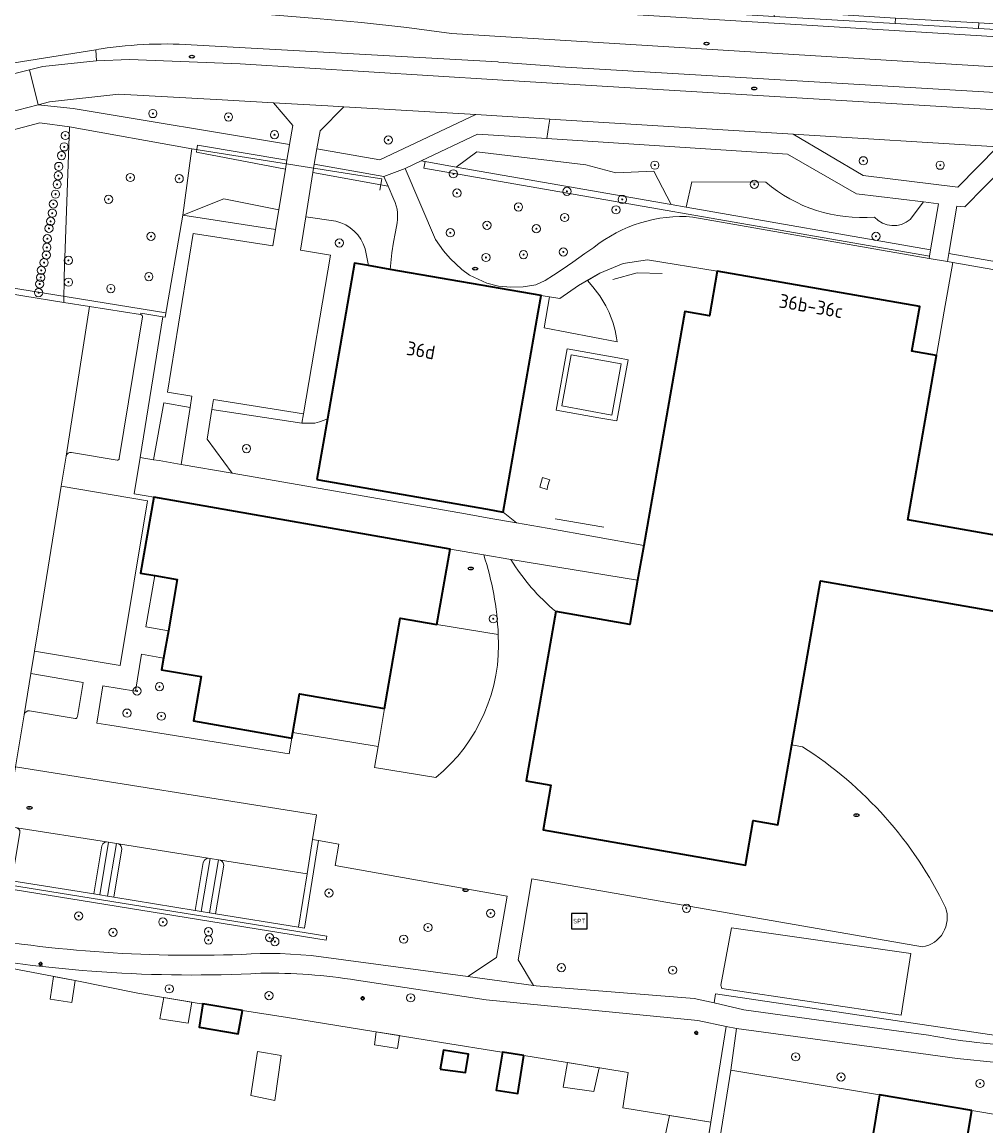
# Model space of a CAD drawing. Header units: metres. Extents: x 152610 to 160096, y 456114 to 462495.
# Tile 604 of 656: x 158529 to 158622, y 460830 to 460938. Entities that reach past the tile are written whole.
import ezdxf
from ezdxf.enums import TextEntityAlignment as Align

# ---------------------------------------------------------------- set-up
doc = ezdxf.new("R2010")
doc.units = ezdxf.units.M
doc.header["$LTSCALE"] = 0.5
doc.layers.get('0').update_dxf_attribs({"linetype": 'CONTINUOUS'})
for name, color, linetype, lineweight in [('B-PV-GR-BEPLANTING_CULTUUR_BODEMBEDEKKER-GV', 251, 'CONTINUOUS', 18), ('B-PV-GR-BEPLANTING_CULTUUR_BOSPLANTSOEN-GV', 251, 'CONTINUOUS', 18), ('B-PV-GR-BOOM-S', 251, 'CONTINUOUS', 25), ('B-PV-GR-HAAG-GV', 251, 'CONTINUOUS', 13), ('B-PV-IE-MEUBILAIR-S', 251, 'CONTINUOUS', 25), ('B-PV-IE-MEUBILAIR_WEGMEUBILAIR-S', 251, 'CONTINUOUS', 25), ('B-PV-IE-TERREINAFSCHEIDING_KUNSTMATIG_HEKWERK-G', 251, 'IE-TERREINAFSCHEIDING_KUNSTMATIG-SO', 18), ('B-PV-IE-TERREINAFSCHEIDING_KUNSTMATIG_MUUR-GV', 251, 'CONTINUOUS', 18), ('B-PV-OG-BEBOUWING-GV', 6, 'CONTINUOUS', 35), ('B-PV-OG-BEBOUWING-T18', 1, 'CONTINUOUS', 18), ('B-PV-OG-BEBOUWING_OVERBOUWING-GV', 251, 'CONTINUOUS', 18), ('B-PV-OG-BEBOUWING_SCHUUR-GV', 251, 'CONTINUOUS', 18), ('B-PV-OG-TERREIN_BEGROEID-GV', 251, 'CONTINUOUS', 18), ('B-PV-VH-GESLOTENVERHARDING_ASFALT-GV', 251, 'CONTINUOUS', 18), ('B-PV-VH-GESLOTENVERHARDING_KUNSTSTOF-GV', 251, 'CONTINUOUS', 18), ('B-PV-VH-ONVERHARD_ZAND-GV', 251, 'CONTINUOUS', 18), ('B-PV-VH-OPENVERHARDING_BETONSTRAATSTEEN-GV', 251, 'CONTINUOUS', 18), ('B-PV-VH-OPENVERHARDING_SIERBESTRATING-GV', 251, 'CONTINUOUS', 18), ('B-PV-VH-OPENVERHARDING_TEGEL-GV', 251, 'CONTINUOUS', 18)]:
    doc.layers.add(name, color=color, linetype=linetype, lineweight=lineweight)
doc.styles.add('NLCS-ISO', font='NLCS-ISO.ttf')
doc.styles.add('NLCS-ISO-M750-T18', font='NLCS-ISO.ttf', dxfattribs={"height": 1.35})
doc.linetypes.add('IE-TERREINAFSCHEIDING_KUNSTMATIG-SO', pattern='A,4,[82,NLCS.SHX,S=0.75,R=90,X=0,Y=0],4,-2', length=10)

# ---------------------------------------------------------------- blocks, each defined once
blk = doc.blocks.new('SIE-MEUBILAIR_PAAL_LICHTMAST-SO')
for points in [[(-0.62, 0), (-1, 0)], [(-0.71, 0.71), (-0.44, 0.44)], [(0, 1), (0, 0.62)], [(0.44, 0.44), (0.71, 0.71)], [(1, 0), (0.62, 0)], [(-0.71, -0.71), (-0.44, -0.44)], [(0, -0.62), (0, -1)], [(0.44, -0.44), (0.71, -0.71)]]:
    blk.add_lwpolyline(points)
blk.add_circle((0, 0), 0.5)
blk = doc.blocks.new('SIE-MEUBILAIR_PUT_RIOOLPUT-SO')
blk.add_ellipse((0, 0), major_axis=(1.25, 0), ratio=0.54)
at = {"style": 'NLCS-ISO'}
blk.add_text('ri', height=0.75, dxfattribs=at).set_placement((-0.04, 0.07), align=Align.MIDDLE_CENTER)
blk = doc.blocks.new('SIE-WEG_SPEELTOESTEL-SO')
at = {"flags": 128}
blk.add_lwpolyline([(-3.75, -3.75), (3.75, -3.75), (3.75, 3.75), (-3.75, 3.75)], close=True, dxfattribs=at)
at = {"style": 'NLCS-ISO'}
blk.add_text('SPT', height=2.25, dxfattribs=at).set_placement((0, 0), align=Align.MIDDLE_CENTER)
blk = doc.blocks.new('SGR-BOOM_GBKN-SO')
at = {"linetype": 'ByBlock', "lineweight": 18}
h = blk.add_hatch(color=0, dxfattribs=at)
h.dxf.hatch_style = 1
edge = h.paths.add_edge_path()
edge.add_arc((0, 0), 0.25, 0, 360)
at = {"color": 0, "linetype": 'ByBlock', "lineweight": 18}
for radius in [2, 0.25]:
    blk.add_circle((0, 0), radius, dxfattribs=at)
at = {"color": 0, "linetype": 'ByBlock', "lineweight": 18, "style": 'NLCS-ISO'}
blk.add_attdef('SOORT', (2.5, 0), '', height=1.5, dxfattribs=at)

msp = doc.modelspace()

# ---------------------------------------------------------------- linework, layer by layer
at = {"layer": 'B-PV-GR-BEPLANTING_CULTUUR_BODEMBEDEKKER-GV', "flags": 128}
for points in [[(158570.897, 460923.843), (158591.845, 460920.183), (158590.146, 460923.429), (158586.465, 460923.268), (158583.537, 460924.06), (158572.907, 460925.317)], [(158553.328, 460917.767), (158553.643, 460919.682), (158548.287, 460920.742), (158544.295, 460919.142)], [(158545.013, 460900.435), (158542.429, 460900.884), (158541.45, 460895.348), (158541.99, 460895.255), (158544.128, 460894.886)], [(158563.311, 460867.429), (158563.918, 460871.13), (158555.659, 460872.565), (158554.994, 460868.78)]]:
    msp.add_lwpolyline(points, close=True, dxfattribs=at)
for points in [[(158601.061, 460922.378), (158593.853, 460922.384), (158593.29, 460919.931), (158617.097, 460915.772), (158617.867, 460920.262), (158616.414, 460920.44), (158615.126, 460918.746)], [(158573.588, 460886.077), (158570.316, 460886.624), (158569.042, 460879.294)], [(158587.823, 460879.3), (158588.578, 460883.609), (158576.236, 460885.641)], [(158580.611, 460880.555), (158587.823, 460879.3)], [(158569.042, 460879.294), (158575.01, 460878.319)]]:
    msp.add_lwpolyline(points, dxfattribs=at)
at = {"layer": 'B-PV-GR-BEPLANTING_CULTUUR_BODEMBEDEKKER-GV'}
for points in [[(158611.632, 460918.975, -0.2022965), (158601.061, 460922.378)], [(158615.126, 460918.746, -0.4107406), (158611.632, 460918.975)], [(158575.01, 460878.319, 0.0686312), (158573.588, 460886.077)], [(158576.236, 460885.641, 0.0810804), (158580.611, 460880.555)]]:
    msp.add_lwpolyline(points, format="xyb", dxfattribs=at)
at = {"layer": 'B-PV-GR-BEPLANTING_CULTUUR_BOSPLANTSOEN-GV', "flags": 128}
for points in [[(158544.295, 460919.142), (158545.07, 460924.927), (158545.181, 460925.622), (158533.258, 460927.748), (158532.726, 460913.197), (158532.697, 460910.652), (158535.206, 460910.246), (158540.18, 460909.48), (158540.205, 460909.629), (158542.354, 460909.268), (158542.584, 460909.229)], [(158615.186, 460847.262), (158597.712, 460849.772), (158596.666, 460844.203), (158596.784, 460843.858), (158614.225, 460841.261)], [(158616.142, 460837.523), (158598.199, 460839.955), (158597.638, 460835.925), (158612.141, 460833.497), (158621.121, 460831.993), (158627.104, 460830.99), (158627.119, 460831.086), (158626.544, 460834.106), (158626.115, 460835.091), (158625.59, 460835.611), (158624.863, 460836.209), (158623.557, 460836.672), (158619.707, 460837.053)]]:
    msp.add_lwpolyline(points, close=True, dxfattribs=at)
at = {"layer": 'B-PV-GR-BEPLANTING_CULTUUR_BOSPLANTSOEN-GV'}
for points in [[(158551.899, 460845.35, -0.0601276), (158521.048, 460847.463)], [(158561.202, 460844.682, 0.0434268), (158551.899, 460845.35)]]:
    msp.add_lwpolyline(points, format="xyb", dxfattribs=at)
at = {"layer": 'B-PV-GR-BEPLANTING_CULTUUR_BOSPLANTSOEN-GV', "flags": 128}
for points in [[(158527.518, 460845.835), (158533.827, 460844.634), (158539.928, 460843.407), (158546.087, 460842.382), (158546.236, 460842.358), (158550.093, 460841.738), (158554.474, 460841.033), (158563.095, 460839.647), (158569.28, 460838.652), (158575.361, 460837.674), (158575.41, 460837.666), (158577.509, 460837.328), (158581.51, 460836.685), (158587.654, 460835.697), (158587.136, 460832.235), (158595.702, 460830.857), (158597.2, 460840.163)], [(158597.2, 460840.163), (158594.453, 460840.733), (158573.835, 460842.75), (158561.202, 460844.682)]]:
    msp.add_lwpolyline(points, dxfattribs=at)
at = {"layer": 'B-PV-GR-HAAG-GV', "flags": 128}
for points in [[(158545.652, 460925.547), (158545.612, 460925.298), (158554.294, 460923.63), (158554.437, 460924.496), (158545.721, 460925.976)], [(158556.965, 460923.294), (158564.276, 460921.993), (158563.872, 460922.909), (158557.098, 460924.114)], [(158570.897, 460923.843), (158567.902, 460924.367), (158567.768, 460923.727), (158616.992, 460915.161), (158617.097, 460915.772), (158593.29, 460919.931), (158591.845, 460920.183)], [(158553.328, 460917.767), (158544.295, 460919.142), (158542.584, 460909.229), (158542.354, 460909.268), (158540.135, 460895.575), (158541.45, 460895.348), (158542.429, 460900.884), (158545.013, 460900.435), (158545.187, 460901.528), (158542.804, 460901.907), (158545.313, 460917.37), (158553.064, 460916.167)], [(158619.27, 460914.554), (158637.623, 460911.346), (158637.66, 460912.129), (158618.876, 460915.412), (158618.744, 460914.645)], [(158556.05, 460899.802), (158547.284, 460901.205), (158547.127, 460900.237), (158555.898, 460898.902)], [(158596.016, 460842.473), (158598.913, 460841.802), (158614.014, 460839.718), (158616.906, 460839.319), (158617.569, 460839.195), (158618.234, 460839.078), (158618.9, 460838.969), (158619.568, 460838.869), (158620.236, 460838.776), (158620.906, 460838.691), (158621.577, 460838.614), (158622.248, 460838.545), (158622.92, 460838.484), (158623.593, 460838.431), (158624.267, 460838.386), (158624.941, 460838.348), (158625.615, 460838.319), (158626.29, 460838.298), (158626.965, 460838.285), (158627.637, 460838.28), (158628.252, 460838.282), (158628.907, 460838.469), (158626.991, 460838.754), (158596.164, 460843.343)]]:
    msp.add_lwpolyline(points, close=True, dxfattribs=at)
at = {"layer": 'B-PV-IE-TERREINAFSCHEIDING_KUNSTMATIG_HEKWERK-G', "flags": 128}
for points in [[(158563.465, 460921.575), (158563.661, 460922.689), (158561.343, 460923.057), (158545.181, 460925.622), (158545.07, 460924.927)], [(158579.173, 460911.342), (158581.006, 460911.033), (158582.822, 460912.293), (158584.904, 460913.51), (158587.17, 460914.463), (158589.548, 460914.807), (158596.33, 460913.699)], [(158586.176, 460912.888), (158588.535, 460913.554), (158590.969, 460913.491)], [(158542.654, 460909.636), (158524.78, 460912.531)], [(158589.173, 460887.003), (158579.776, 460888.666), (158576.781, 460889.196), (158575.496, 460890.246)], [(158580.555, 460889.591), (158585.285, 460888.773)]]:
    msp.add_lwpolyline(points, dxfattribs=at)
at = {"layer": 'B-PV-IE-TERREINAFSCHEIDING_KUNSTMATIG_MUUR-GV', "flags": 128}
for points in [[(158584.801, 460899.433), (158586.561, 460899.121), (158587.647, 460905.084), (158586.647, 460905.278), (158581.706, 460906.152), (158580.647, 460900.167)], [(158581.195, 460900.581), (158582.108, 460905.567), (158586.966, 460904.677), (158586.052, 460899.691)], [(158506.363, 460857.348), (158506.301, 460856.96), (158558.245, 460848.56), (158558.308, 460848.948)]]:
    msp.add_lwpolyline(points, close=True, dxfattribs=at)
at = {"layer": 'B-PV-OG-BEBOUWING-GV', "flags": 128}
for points in [[(158557.346, 460893.409), (158573.951, 460890.515), (158575.496, 460890.246), (158578.887, 460909.697), (158579.173, 460911.342), (158564.498, 460913.877), (158562.375, 460914.244), (158561.007, 460914.481), (158558.372, 460899.315)], [(158588.578, 460883.609), (158587.823, 460879.3), (158580.611, 460880.555), (158577.736, 460864.092), (158580.139, 460863.671), (158579.378, 460859.317), (158599.069, 460855.869), (158599.828, 460860.223), (158602.232, 460859.802), (158603.589, 460867.583), (158606.374, 460883.549), (158625.379, 460880.229), (158626.632, 460887.402), (158614.88, 460889.481), (158617.683, 460905.477), (158615.279, 460905.898), (158616.042, 460910.251), (158596.33, 460913.699), (158595.566, 460909.345), (158593.163, 460909.765), (158589.173, 460887.003)], [(158542.887, 460878.699), (158542.426, 460876.038), (158542.229, 460874.899), (158546.084, 460874.226), (158545.335, 460869.909), (158554.9, 460868.244), (158554.994, 460868.78), (158555.659, 460872.565), (158563.918, 460871.13), (158565.445, 460879.918), (158569.042, 460879.294), (158570.316, 460886.624), (158541.47, 460891.686), (158540.182, 460884.305), (158541.571, 460884.063), (158543.75, 460883.682)], [(158550.093, 460841.738), (158546.236, 460842.358), (158545.886, 460840.102), (158549.693, 460839.44)], [(158569.359, 460836.019), (158571.831, 460835.687), (158572.126, 460837.463), (158569.66, 460837.874)], [(158577.509, 460837.328), (158575.41, 460837.666), (158574.816, 460833.967), (158576.916, 460833.63)], [(158621.121, 460831.993), (158612.141, 460833.497), (158611.084, 460827.182), (158620.062, 460825.67)]]:
    msp.add_lwpolyline(points, close=True, dxfattribs=at)
at = {"layer": 'B-PV-OG-BEBOUWING_OVERBOUWING-GV', "flags": 128}
msp.add_lwpolyline([(158553.884, 460837.332), (158551.565, 460837.717), (158550.905, 460833.438), (158553.259, 460832.97)], close=True, dxfattribs=at)
at = {"layer": 'B-PV-OG-BEBOUWING_SCHUUR-GV', "flags": 128}
for points in [[(158533.827, 460844.634), (158531.703, 460845.038), (158531.371, 460842.84), (158533.481, 460842.51)], [(158545.156, 460842.537), (158542.446, 460842.988), (158542.059, 460840.927), (158544.821, 460840.486)], [(158565.384, 460839.279), (158563.116, 460839.644), (158562.973, 460838.378), (158565.183, 460838.029)], [(158584.831, 460836.151), (158581.759, 460836.645), (158581.328, 460834.266), (158584.306, 460833.849)], [(158591.255, 460829.531), (158595.357, 460828.68), (158595.702, 460830.857), (158591.665, 460831.506)]]:
    msp.add_lwpolyline(points, close=True, dxfattribs=at)
at = {"layer": 'B-PV-OG-TERREIN_BEGROEID-GV', "flags": 128}
for points in [[(158647.599, 460929.662), (158581.01, 460933.609), (158580.865, 460933.62), (158575.07, 460934.065), (158574.973, 460934.073), (158545.112, 460935.752), (158544.527, 460935.781), (158543.942, 460935.802), (158543.357, 460935.815), (158542.772, 460935.82), (158542.187, 460935.817), (158541.601, 460935.806), (158541.016, 460935.787), (158540.431, 460935.76), (158539.847, 460935.725), (158539.263, 460935.682), (158538.68, 460935.631), (158538.098, 460935.573), (158537.516, 460935.506), (158536.936, 460935.431), (158536.356, 460935.348), (158536.118, 460935.312), (158535.835, 460935.266), (158535.875, 460934.194), (158539.117, 460934.314), (158549.877, 460933.872), (158574.922, 460932.327), (158580.763, 460931.967), (158580.793, 460931.965), (158647.921, 460927.962)], [(158579.735, 460926.608), (158572.973, 460927.04), (158567.503, 460924.436), (158567.902, 460924.367), (158570.897, 460923.843), (158572.907, 460925.317), (158583.537, 460924.06), (158586.465, 460923.268), (158590.146, 460923.429), (158591.845, 460920.183), (158593.29, 460919.931), (158593.853, 460922.384), (158601.061, 460922.378)], [(158615.126, 460918.746), (158616.414, 460920.44), (158609.9, 460921.241), (158603.178, 460925.109), (158579.735, 460926.608)], [(158567.902, 460924.367), (158567.503, 460924.436), (158565.942, 460923.693), (158568.888, 460916.786), (158569.683, 460915.687), (158570.327, 460914.931), (158571.467, 460913.865), (158572.2, 460913.319), (158573.887, 460912.52), (158575.04, 460912.253), (158576.243, 460912.151), (158577.424, 460912.18), (158578.674, 460912.379), (158579.561, 460912.794), (158580.371, 460913.321), (158581.245, 460913.877), (158582.276, 460914.58), (158583.434, 460915.417), (158584.327, 460916.022)], [(158593.942, 460918.974), (158616.955, 460914.948), (158616.992, 460915.161), (158567.768, 460923.727), (158567.902, 460924.367)], [(158556.965, 460923.294), (158556.266, 460918.993), (158559.189, 460918.572)], [(158564.853, 460920.686), (158564.276, 460921.993), (158556.965, 460923.294)], [(158559.189, 460918.572), (158556.266, 460918.993), (158555.736, 460915.733), (158558.658, 460915.263), (158556.05, 460899.802), (158555.898, 460898.902)], [(158562.051, 460915.867), (158562.375, 460914.244), (158564.498, 460913.877), (158564.553, 460914.509), (158564.661, 460915.481), (158564.812, 460916.533), (158564.954, 460917.358), (158565.094, 460918.064)], [(158555.898, 460898.902), (158557.14, 460898.901), (158557.595, 460899.025), (158558.069, 460899.19), (158558.372, 460899.315), (158561.007, 460914.481), (158562.375, 460914.244), (158562.051, 460915.867)], [(158575.01, 460878.319), (158569.042, 460879.294), (158565.445, 460879.918), (158563.918, 460871.13)], [(158563.918, 460871.13), (158563.311, 460867.429), (158562.968, 460865.373), (158568.94, 460864.401)], [(158553.757, 460847.265), (158556.776, 460847.091), (158572.06, 460845.044), (158574.829, 460846.872), (158575.867, 460852.849), (158559.125, 460855.829), (158559.486, 460857.914), (158557.519, 460858.26), (158556.156, 460849.747), (158555.563, 460849.842), (158547.491, 460851.148), (158546.899, 460851.243), (158546.096, 460851.373), (158545.503, 460851.469), (158537.567, 460852.752), (158536.975, 460852.848), (158536.211, 460852.972), (158535.618, 460853.067), (158527.656, 460854.355)]]:
    msp.add_lwpolyline(points, dxfattribs=at)
for points in [[(158553.133, 460930.086), (158548.112, 460930.37), (158538.055, 460930.93), (158531.297, 460930.183), (158530.211, 460929.901), (158533.608, 460929.547), (158554.686, 460926.027), (158555.002, 460927.879)], [(158572.825, 460928.941), (158559.979, 460929.698), (158557.659, 460927.351), (158557.341, 460925.61), (158563.49, 460924.538)], [(158533.258, 460927.748), (158530.387, 460928.137), (158525.559, 460926.882), (158524.484, 460926.656), (158522.718, 460926.042), (158521.596, 460919.592), (158521.452, 460918.762), (158525.7, 460918.033), (158524.712, 460912.126), (158524.683, 460911.95), (158532.697, 460910.652), (158532.726, 460913.197)], [(158623.611, 460925.817), (158603.721, 460927.036), (158610.522, 460923.005), (158619.758, 460921.876)], [(158545.181, 460925.622), (158545.07, 460924.927), (158544.295, 460919.142), (158548.287, 460920.742), (158553.643, 460919.682), (158554.294, 460923.63), (158545.612, 460925.298), (158545.652, 460925.547)], [(158638.17, 460923.072), (158624.253, 460923.867), (158620.429, 460919.969), (158619.672, 460920.044), (158618.876, 460915.412), (158637.66, 460912.129), (158637.858, 460916.386), (158638.073, 460920.983)], [(158549.112, 460894.026), (158571.832, 460890.073), (158574.298, 460889.636), (158576.781, 460889.196), (158575.496, 460890.246), (158573.951, 460890.515), (158557.346, 460893.409), (158558.372, 460899.315), (158558.069, 460899.19), (158557.595, 460899.025), (158557.14, 460898.901), (158555.898, 460898.902), (158547.127, 460900.237), (158546.659, 460897.35)], [(158541.571, 460884.063), (158540.707, 460879.078), (158542.887, 460878.699), (158543.75, 460883.682)], [(158542.426, 460876.038), (158540.271, 460876.408), (158539.683, 460872.814), (158536.513, 460873.346), (158535.911, 460869.711), (158537.193, 460869.509), (158554.661, 460866.716), (158554.9, 460868.244), (158545.335, 460869.909), (158546.084, 460874.226), (158542.229, 460874.899)], [(158536.975, 460852.848), (158537.832, 460857.974), (158537.068, 460858.096), (158536.211, 460852.972)], [(158506.363, 460857.348), (158558.308, 460848.948), (158558.245, 460848.56), (158506.301, 460856.96)], [(158546.899, 460851.243), (158547.76, 460856.396), (158546.957, 460856.523), (158546.096, 460851.373)]]:
    msp.add_lwpolyline(points, close=True, dxfattribs=at)
at = {"layer": 'B-PV-OG-TERREIN_BEGROEID-GV'}
for points in [[(158601.061, 460922.378, 0.2022965), (158611.632, 460918.975)], [(158565.094, 460918.064, 0.1680351), (158564.853, 460920.686)], [(158559.189, 460918.572, -0.2649411), (158562.051, 460915.867)], [(158562.051, 460915.867, 0.2649411), (158559.189, 460918.572)], [(158584.327, 460916.022, -0.1902296), (158593.942, 460918.974)], [(158611.632, 460918.975, 0.4107406), (158615.126, 460918.746)], [(158568.94, 460864.401, 0.2392506), (158575.01, 460878.319)], [(158523.28, 460849.005, 0.0564194), (158551.834, 460847.268)], [(158551.834, 460847.268, -0.0088411), (158553.757, 460847.265)]]:
    msp.add_lwpolyline(points, format="xyb", dxfattribs=at)
at = {"layer": 'B-PV-VH-GESLOTENVERHARDING_ASFALT-GV', "flags": 128}
msp.add_lwpolyline([(158541.291, 460941.572), (158535.186, 460942.021), (158533.462, 460941.987), (158527.421, 460941.85), (158527.579, 460939.155), (158530.867, 460939.236), (158535.279, 460939.269), (158539.691, 460939.228), (158544.102, 460939.112), (158548.51, 460938.921), (158552.914, 460938.656), (158557.314, 460938.316), (158561.707, 460937.901), (158566.092, 460937.413), (158570.468, 460936.85), (158670.441, 460930.722), (158670.614, 460933.661), (158661.924, 460934.192)], close=True, dxfattribs=at)
for points in [[(158670.441, 460930.722), (158570.468, 460936.85), (158566.092, 460937.413), (158561.707, 460937.901), (158557.314, 460938.316)], [(158613.692, 460938.325), (158621.788, 460937.865), (158633.889, 460937.149)], [(158527.883, 460933.969), (158535.835, 460935.266), (158536.118, 460935.312), (158536.356, 460935.348), (158536.936, 460935.431), (158537.516, 460935.506), (158538.098, 460935.573), (158538.68, 460935.631), (158539.263, 460935.682), (158539.847, 460935.725), (158540.431, 460935.76), (158541.016, 460935.787), (158541.601, 460935.806), (158542.187, 460935.817), (158542.772, 460935.82), (158543.357, 460935.815), (158543.942, 460935.802), (158544.527, 460935.781), (158545.112, 460935.752), (158574.973, 460934.073), (158575.07, 460934.065), (158580.865, 460933.62), (158581.01, 460933.609), (158647.599, 460929.662)], [(158574.922, 460932.327), (158549.877, 460933.872), (158539.117, 460934.314), (158535.875, 460934.194), (158535.87, 460934.194), (158530.652, 460933.617), (158529.38, 460933.306), (158530.211, 460929.901), (158531.297, 460930.183), (158538.055, 460930.93), (158548.112, 460930.37), (158553.133, 460930.086), (158558.404, 460929.787), (158559.979, 460929.698), (158572.825, 460928.941), (158580.036, 460928.496), (158603.721, 460927.036), (158623.611, 460925.817), (158653.93, 460924.057), (158655.472, 460923.969)], [(158525.158, 460928.587), (158530.211, 460929.901), (158529.38, 460933.306), (158525.023, 460932.243)], [(158647.921, 460927.962), (158580.793, 460931.965), (158580.763, 460931.967), (158574.922, 460932.327)], [(158532.937, 460895.692), (158535.206, 460910.246), (158532.697, 460910.652), (158524.683, 460911.95), (158519.054, 460912.869), (158513.358, 460913.793), (158509.081, 460887.94), (158508.57, 460884.857), (158506.425, 460871.65)], [(158503.754, 460863.426), (158526.795, 460859.729), (158526.949, 460859.704), (158527.073, 460859.685), (158528, 460865.455), (158528.844, 460870.523), (158529.496, 460874.523), (158529.852, 460876.702), (158530.594, 460881.253), (158532.456, 460892.766), (158532.937, 460895.692)]]:
    msp.add_lwpolyline(points, dxfattribs=at)
at = {"layer": 'B-PV-VH-GESLOTENVERHARDING_KUNSTSTOF-GV', "flags": 128}
msp.add_lwpolyline([(158529.852, 460876.702), (158538.177, 460875.305), (158540.87, 460891.354), (158532.456, 460892.766), (158530.594, 460881.253)], close=True, dxfattribs=at)
at = {"layer": 'B-PV-VH-ONVERHARD_ZAND-GV', "flags": 128}
for points in [[(158545.652, 460925.547), (158545.612, 460925.298), (158554.294, 460923.63), (158554.437, 460924.496), (158545.721, 460925.976)], [(158557.098, 460924.114), (158556.965, 460923.294), (158564.276, 460921.993), (158563.872, 460922.909)], [(158593.29, 460919.931), (158591.845, 460920.183), (158570.897, 460923.843), (158567.902, 460924.367), (158567.768, 460923.727), (158616.992, 460915.161), (158617.097, 460915.772)], [(158553.328, 460917.767), (158544.295, 460919.142), (158542.584, 460909.229), (158542.354, 460909.268), (158540.135, 460895.575), (158541.45, 460895.348), (158542.429, 460900.884), (158545.013, 460900.435), (158545.187, 460901.528), (158542.804, 460901.907), (158545.313, 460917.37), (158553.064, 460916.167)], [(158618.876, 460915.412), (158618.744, 460914.645), (158619.27, 460914.554), (158637.623, 460911.346), (158637.66, 460912.129)], [(158581.195, 460900.581), (158586.052, 460899.691), (158586.966, 460904.677), (158582.108, 460905.567)], [(158547.127, 460900.237), (158555.898, 460898.902), (158556.05, 460899.802), (158547.284, 460901.205)], [(158596.016, 460842.473), (158598.913, 460841.802), (158614.014, 460839.718), (158616.906, 460839.319), (158617.569, 460839.195), (158618.234, 460839.078), (158618.9, 460838.969), (158619.568, 460838.869), (158620.236, 460838.776), (158620.906, 460838.691), (158621.577, 460838.614), (158622.248, 460838.545), (158622.92, 460838.484), (158623.593, 460838.431), (158624.267, 460838.386), (158624.941, 460838.348), (158625.615, 460838.319), (158626.29, 460838.298), (158626.965, 460838.285), (158627.637, 460838.28), (158628.252, 460838.282), (158628.907, 460838.469), (158626.991, 460838.754), (158596.164, 460843.343)]]:
    msp.add_lwpolyline(points, close=True, dxfattribs=at)
for points in [[(158583.701, 460912.807), (158582.822, 460912.293), (158581.006, 460911.033), (158579.983, 460911.206), (158579.473, 460908.173), (158586.574, 460906.828)], [(158584.218, 460912.167), (158583.701, 460912.807)]]:
    msp.add_lwpolyline(points, dxfattribs=at)
at = {"layer": 'B-PV-VH-ONVERHARD_ZAND-GV'}
msp.add_lwpolyline([(158586.574, 460906.828, 0.152449), (158584.218, 460912.167)], format="xyb", dxfattribs=at)
at = {"layer": 'B-PV-VH-OPENVERHARDING_BETONSTRAATSTEEN-GV', "flags": 128}
for points in [[(158541.547, 460942.043), (158537.506, 460942.067), (158535.186, 460942.021), (158541.291, 460941.572), (158661.924, 460934.192), (158670.614, 460933.661), (158670.66, 460934.434), (158666.785, 460934.663), (158659.758, 460935.078), (158655.745, 460935.315), (158641.877, 460936.135), (158633.857, 460936.609), (158621.757, 460937.325), (158613.661, 460937.803), (158601.87, 460938.5), (158593.814, 460938.976), (158581.773, 460939.688), (158573.699, 460940.166), (158561.878, 460940.864), (158553.813, 460941.341), (158549.097, 460941.62), (158541.586, 460942.041)], [(158556.928, 460858.364), (158557.312, 460860.766), (158528, 460865.455), (158527.073, 460859.685), (158527.916, 460859.55), (158528.134, 460859.516), (158536.851, 460858.13), (158537.068, 460858.096), (158537.832, 460857.974), (158538.041, 460857.941), (158546.761, 460856.555), (158546.957, 460856.523), (158547.76, 460856.396), (158547.964, 460856.363), (158556.393, 460855.023)], [(158527.656, 460854.355), (158535.618, 460853.067), (158536.4, 460857.738), (158536.515, 460857.942), (158536.654, 460858.07), (158536.851, 460858.13), (158528.134, 460859.516), (158528.294, 460859.405), (158528.413, 460859.238), (158528.44, 460859.044)], [(158537.567, 460852.752), (158545.503, 460851.469), (158546.284, 460856.14), (158546.4, 460856.343), (158546.565, 460856.477), (158546.761, 460856.555), (158538.041, 460857.941), (158538.208, 460857.838), (158538.289, 460857.705), (158538.354, 460857.461)], [(158547.491, 460851.148), (158555.563, 460849.842), (158556.393, 460855.023), (158547.964, 460856.363), (158548.116, 460856.238), (158548.206, 460856.087), (158548.278, 460855.856)]]:
    msp.add_lwpolyline(points, close=True, dxfattribs=at)
for points in [[(158540.18, 460909.48), (158535.206, 460910.246), (158532.937, 460895.692)], [(158538.111, 460895.467), (158540.352, 460909.24)], [(158533.441, 460896.059), (158537.891, 460895.306)], [(158580.016, 460893.395), (158579.311, 460893.6), (158579.04, 460892.673), (158579.764, 460892.461)], [(158534.037, 460870.352), (158534.578, 460873.671), (158529.496, 460874.523), (158528.844, 460870.523)], [(158529.369, 460870.902), (158533.815, 460870.156)]]:
    msp.add_lwpolyline(points, dxfattribs=at)
at = {"layer": 'B-PV-VH-OPENVERHARDING_BETONSTRAATSTEEN-GV'}
for points in [[(158540.352, 460909.24, 0.4417324), (158540.18, 460909.48)], [(158532.937, 460895.692, -0.3663912), (158533.441, 460896.059)], [(158537.891, 460895.306, 0.4269437), (158538.111, 460895.467)], [(158579.764, 460892.461, -0.027564), (158580.016, 460893.395)], [(158528.844, 460870.523, -0.3816688), (158529.369, 460870.902)], [(158533.815, 460870.156, 0.4467524), (158534.037, 460870.352)]]:
    msp.add_lwpolyline(points, format="xyb", dxfattribs=at)
at = {"layer": 'B-PV-VH-OPENVERHARDING_SIERBESTRATING-GV', "flags": 128}
msp.add_lwpolyline([(158540.135, 460895.575), (158539.541, 460892.028), (158540.725, 460891.818), (158541.47, 460891.686), (158570.316, 460886.624), (158573.588, 460886.077), (158576.236, 460885.641), (158588.578, 460883.609), (158589.173, 460887.003), (158579.776, 460888.666), (158576.781, 460889.196), (158574.298, 460889.636), (158571.832, 460890.073), (158549.112, 460894.026), (158544.128, 460894.886), (158541.99, 460895.255), (158541.45, 460895.348)], close=True, dxfattribs=at)
at = {"layer": 'B-PV-VH-OPENVERHARDING_TEGEL-GV', "flags": 128}
for points in [[(158613.692, 460938.325), (158601.903, 460939.064), (158601.87, 460938.5), (158613.661, 460937.803)], [(158621.788, 460937.865), (158613.692, 460938.325), (158613.661, 460937.803), (158621.757, 460937.325)], [(158633.889, 460937.149), (158621.788, 460937.865), (158621.757, 460937.325), (158633.857, 460936.609)], [(158535.875, 460934.194), (158535.835, 460935.266), (158527.883, 460933.969), (158521.734, 460932.966), (158522.038, 460931.379), (158525.023, 460932.243), (158529.38, 460933.306), (158530.652, 460933.617), (158535.87, 460934.194)], [(158549.112, 460894.026), (158546.659, 460897.35), (158547.127, 460900.237), (158547.284, 460901.205), (158556.05, 460899.802), (158558.658, 460915.263), (158555.736, 460915.733), (158556.266, 460918.993), (158556.965, 460923.294), (158557.098, 460924.114), (158557.341, 460925.61), (158557.659, 460927.351), (158559.979, 460929.698), (158558.404, 460929.787), (158553.133, 460930.086), (158555.002, 460927.879), (158554.686, 460926.027), (158554.683, 460926.012), (158554.437, 460924.496), (158554.294, 460923.63), (158553.643, 460919.682), (158553.328, 460917.767), (158553.064, 460916.167), (158545.313, 460917.37), (158542.804, 460901.907), (158545.187, 460901.528), (158545.013, 460900.435), (158544.128, 460894.886)], [(158580.036, 460928.496), (158572.825, 460928.941), (158563.49, 460924.538), (158557.341, 460925.61), (158557.098, 460924.114), (158563.872, 460922.909), (158565.942, 460923.693), (158567.503, 460924.436), (158572.973, 460927.04), (158579.735, 460926.608), (158579.944, 460927.923)], [(158586.647, 460905.278), (158587.647, 460905.084), (158586.561, 460899.121), (158584.801, 460899.433), (158580.647, 460900.167), (158581.706, 460906.152)], [(158535.618, 460853.067), (158536.211, 460852.972), (158537.068, 460858.096), (158536.851, 460858.13), (158536.654, 460858.07), (158536.515, 460857.942), (158536.4, 460857.738)], [(158537.567, 460852.752), (158538.354, 460857.461), (158538.289, 460857.705), (158538.208, 460857.838), (158538.041, 460857.941), (158537.832, 460857.974), (158536.975, 460852.848)], [(158555.563, 460849.842), (158556.156, 460849.747), (158557.519, 460858.26), (158556.928, 460858.364), (158556.393, 460855.023)], [(158546.096, 460851.373), (158546.957, 460856.523), (158546.761, 460856.555), (158546.565, 460856.477), (158546.4, 460856.343), (158546.284, 460856.14), (158545.503, 460851.469)], [(158546.899, 460851.243), (158547.491, 460851.148), (158548.278, 460855.856), (158548.206, 460856.087), (158548.116, 460856.238), (158547.964, 460856.363), (158547.76, 460856.396)], [(158598.199, 460839.955), (158597.2, 460840.163), (158595.702, 460830.857), (158593.647, 460817.886), (158593.67, 460817.882), (158592.199, 460808.8), (158591.546, 460804.664), (158592.624, 460804.54), (158594.665, 460817.314), (158594.981, 460819.289), (158597.638, 460835.925)]]:
    msp.add_lwpolyline(points, close=True, dxfattribs=at)
for points in [[(158525.559, 460926.882), (158530.387, 460928.137), (158533.258, 460927.748), (158545.181, 460925.622), (158545.652, 460925.547), (158545.721, 460925.976), (158554.437, 460924.496), (158554.683, 460926.012), (158554.686, 460926.027), (158533.608, 460929.547), (158530.211, 460929.901), (158525.158, 460928.587)], [(158674.087, 460919.502), (158660.08, 460923.225), (158660.454, 460921.992), (158654.693, 460920.23), (158653.81, 460923.113), (158653.93, 460924.057), (158623.611, 460925.817), (158619.758, 460921.876), (158610.522, 460923.005), (158603.721, 460927.036), (158580.036, 460928.496), (158579.944, 460927.923), (158579.735, 460926.608), (158603.178, 460925.109), (158609.9, 460921.241), (158616.414, 460920.44), (158617.867, 460920.262), (158617.097, 460915.772), (158616.992, 460915.161)], [(158584.327, 460916.022), (158583.434, 460915.417), (158582.276, 460914.58), (158581.245, 460913.877), (158580.371, 460913.321), (158579.561, 460912.794), (158578.674, 460912.379), (158577.424, 460912.18), (158576.243, 460912.151), (158575.04, 460912.253), (158573.887, 460912.52), (158572.2, 460913.319), (158571.467, 460913.865), (158570.327, 460914.931), (158569.683, 460915.687), (158568.888, 460916.786), (158565.942, 460923.693), (158563.872, 460922.909), (158564.276, 460921.993)], [(158616.992, 460915.161), (158616.955, 460914.948), (158618.744, 460914.645), (158618.876, 460915.412), (158619.672, 460920.044), (158620.429, 460919.969), (158624.253, 460923.867), (158638.17, 460923.072), (158638.073, 460920.983), (158649.671, 460920.273), (158649.386, 460918.316), (158648.845, 460914.603), (158648.104, 460909.514), (158651.666, 460908.891), (158652.413, 460914.024), (158652.963, 460917.799), (158662.697, 460920.828), (158664.174, 460920.445), (158676.373, 460917.287)], [(158564.276, 460921.993), (158564.853, 460920.686)], [(158565.094, 460918.064), (158564.954, 460917.358), (158564.812, 460916.533), (158564.661, 460915.481), (158564.553, 460914.509), (158564.498, 460913.877), (158579.173, 460911.342), (158579.983, 460911.206), (158581.006, 460911.033), (158582.822, 460912.293), (158583.701, 460912.807), (158584.904, 460913.51), (158587.17, 460914.463), (158589.548, 460914.807), (158596.33, 460913.699), (158616.042, 460910.251), (158615.279, 460905.898), (158617.683, 460905.477), (158618.441, 460909.804), (158619.27, 460914.554), (158618.744, 460914.645), (158616.955, 460914.948), (158593.942, 460918.974)], [(158579.776, 460888.666), (158589.173, 460887.003), (158593.163, 460909.765), (158595.566, 460909.345), (158596.33, 460913.699), (158589.548, 460914.807), (158587.17, 460914.463), (158584.904, 460913.51), (158583.701, 460912.807), (158584.218, 460912.167)], [(158586.574, 460906.828), (158579.473, 460908.173), (158579.983, 460911.206), (158579.173, 460911.342), (158578.887, 460909.697), (158575.496, 460890.246), (158576.781, 460889.196), (158579.776, 460888.666)], [(158568.94, 460864.401), (158562.968, 460865.373), (158563.311, 460867.429), (158554.994, 460868.78), (158554.9, 460868.244), (158554.661, 460866.716), (158537.193, 460869.509), (158535.911, 460869.711), (158536.513, 460873.346), (158539.683, 460872.814), (158540.271, 460876.408), (158542.426, 460876.038), (158542.887, 460878.699), (158540.707, 460879.078), (158541.571, 460884.063), (158540.182, 460884.305), (158541.47, 460891.686), (158540.725, 460891.818), (158539.541, 460892.028), (158540.135, 460895.575), (158542.354, 460909.268), (158540.205, 460909.629), (158540.18, 460909.48)], [(158540.352, 460909.24), (158538.111, 460895.467)], [(158532.937, 460895.692), (158532.456, 460892.766), (158540.87, 460891.354), (158538.177, 460875.305), (158529.852, 460876.702), (158529.496, 460874.523), (158534.578, 460873.671), (158534.037, 460870.352)], [(158537.891, 460895.306), (158533.441, 460896.059)], [(158579.764, 460892.461), (158579.04, 460892.673), (158579.311, 460893.6), (158580.016, 460893.395)], [(158576.236, 460885.641), (158573.588, 460886.077)], [(158604.629, 460867.401), (158603.589, 460867.583), (158602.232, 460859.802), (158599.828, 460860.223), (158599.069, 460855.869), (158579.378, 460859.317), (158580.139, 460863.671), (158577.736, 460864.092), (158580.611, 460880.555)], [(158533.815, 460870.156), (158529.369, 460870.902)], [(158528.844, 460870.523), (158528, 460865.455), (158557.312, 460860.766), (158556.928, 460858.364), (158557.519, 460858.26), (158559.486, 460857.914), (158559.125, 460855.829), (158575.867, 460852.849), (158574.829, 460846.872), (158572.06, 460845.044), (158578.453, 460844.152), (158576.958, 460846.667), (158578.279, 460854.545), (158616.307, 460847.908)], [(158622.92, 460838.484), (158622.248, 460838.545), (158621.577, 460838.614), (158620.906, 460838.691), (158620.236, 460838.776), (158619.568, 460838.869), (158618.9, 460838.969), (158618.234, 460839.078), (158617.569, 460839.195), (158616.906, 460839.319), (158614.014, 460839.718), (158598.913, 460841.802), (158596.016, 460842.473), (158594.068, 460842.888), (158578.71, 460844.131), (158578.453, 460844.152), (158572.06, 460845.044), (158556.776, 460847.091), (158553.757, 460847.265)], [(158561.202, 460844.682), (158573.835, 460842.75), (158594.453, 460840.733), (158597.2, 460840.163), (158598.199, 460839.955), (158616.142, 460837.523), (158619.707, 460837.053), (158623.557, 460836.672)]]:
    msp.add_lwpolyline(points, dxfattribs=at)
at = {"layer": 'B-PV-VH-OPENVERHARDING_TEGEL-GV'}
for points in [[(158564.853, 460920.686, -0.1680351), (158565.094, 460918.064)], [(158593.942, 460918.974, 0.1902296), (158584.327, 460916.022)], [(158584.218, 460912.167, -0.152449), (158586.574, 460906.828)], [(158540.18, 460909.48, -0.4417324), (158540.352, 460909.24)], [(158533.441, 460896.059, 0.3663912), (158532.937, 460895.692)], [(158538.111, 460895.467, -0.4269437), (158537.891, 460895.306)], [(158580.016, 460893.395, 0.027564), (158579.764, 460892.461)], [(158573.588, 460886.077, -0.0686312), (158575.01, 460878.319)], [(158580.611, 460880.555, -0.0810804), (158576.236, 460885.641)], [(158575.01, 460878.319, -0.2392506), (158568.94, 460864.401)], [(158529.369, 460870.902, 0.3816688), (158528.844, 460870.523)], [(158534.037, 460870.352, -0.4467524), (158533.815, 460870.156)], [(158618.567, 460851.741, 0.1389932), (158604.629, 460867.401)], [(158616.307, 460847.908, 0.4640119), (158618.567, 460851.741)], [(158551.834, 460847.268, -0.0564194), (158523.28, 460849.005)], [(158521.048, 460847.463, 0.0601276), (158551.899, 460845.35)], [(158553.757, 460847.265, 0.0088411), (158551.834, 460847.268)], [(158551.899, 460845.35, -0.0434268), (158561.202, 460844.682)]]:
    msp.add_lwpolyline(points, format="xyb", dxfattribs=at)

# ---------------------------------------------------------------- block references
at = {"layer": 'B-PV-GR-BOOM-S', "xscale": 0.2, "yscale": 0.2, "zscale": 0.2}
for p in [(158541.376, 460929.047), (158548.741, 460928.712), (158532.851, 460926.913), (158553.221, 460926.983), (158564.306, 460926.472), (158532.745, 460925.802), (158532.48, 460924.955), (158610.554, 460924.449), (158532.216, 460923.897), (158570.637, 460923.176), (158590.252, 460924.025), (158618.037, 460924.017), (158532.057, 460922.151), (158532.163, 460922.997), (158539.18, 460922.818), (158543.943, 460922.712), (158599.94, 460922.155), (158531.898, 460921.198), (158570.988, 460921.302), (158581.694, 460921.473), (158531.687, 460920.246), (158537.063, 460920.701), (158576.973, 460919.955), (158587.079, 460920.685), (158531.581, 460919.346), (158581.467, 460918.923), (158586.475, 460919.678), (158531.263, 460917.865), (158531.422, 460918.552), (158573.914, 460918.173), (158578.718, 460917.831), (158531.104, 460916.859), (158541.198, 460917.089), (158570.34, 460917.441), (158611.784, 460917.098), (158531.052, 460916.012), (158559.54, 460916.453), (158530.787, 460914.531), (158530.999, 460915.272), (158533.156, 460914.75), (158573.808, 460915.033), (158577.467, 460915.314), (158581.346, 460915.572), (158530.513, 460913.778), (158530.354, 460912.455), (158530.46, 460913.09), (158533.156, 460912.634), (158540.987, 460913.173), (158530.248, 460911.608), (158537.282, 460912.009), (158550.492, 460896.43), (158574.523, 460879.858), (158539.836, 460872.823), (158542.02, 460873.241), (158538.865, 460870.675), (158542.198, 460870.382), (158558.523, 460853.168), (158574.264, 460851.186), (158593.334, 460851.671), (158534.152, 460850.923), (158542.354, 460850.334), (158537.504, 460849.326), (158546.792, 460849.404), (158568.16, 460849.806), (158546.79, 460848.581), (158552.744, 460848.809), (158553.258, 460848.426), (158565.805, 460848.67), (158581.156, 460845.886), (158591.995, 460845.645), (158542.971, 460843.832), (158552.684, 460843.175), (158566.482, 460842.959), (158603.964, 460837.214), (158608.385, 460835.245), (158621.918, 460834.617)]:
    msp.add_blockref('SGR-BOOM_GBKN-SO', p, dxfattribs=at)
at = {"layer": 'B-PV-IE-MEUBILAIR-S', "xscale": 0.2, "yscale": 0.2, "zscale": 0.2}
for name, p in [('SIE-MEUBILAIR_PUT_RIOOLPUT-SO', (158595.292, 460935.853)), ('SIE-MEUBILAIR_PUT_RIOOLPUT-SO', (158545.184, 460934.583)), ('SIE-MEUBILAIR_PUT_RIOOLPUT-SO', (158599.934, 460931.488)), ('SIE-MEUBILAIR_PUT_RIOOLPUT-SO', (158572.76, 460913.942)), ('SIE-MEUBILAIR_PUT_RIOOLPUT-SO', (158572.325, 460884.761)), ('SIE-MEUBILAIR_PUT_RIOOLPUT-SO', (158529.361, 460861.451)), ('SIE-MEUBILAIR_PUT_RIOOLPUT-SO', (158609.879, 460860.741)), ('SIE-MEUBILAIR_PUT_RIOOLPUT-SO', (158571.821, 460853.445)), ('SIE-MEUBILAIR_PAAL_LICHTMAST-SO', (158530.443, 460846.266)), ('SIE-MEUBILAIR_PAAL_LICHTMAST-SO', (158561.803, 460842.906)), ('SIE-MEUBILAIR_PAAL_LICHTMAST-SO', (158594.283, 460839.546))]:
    msp.add_blockref(name, p, dxfattribs=at)
at = {"layer": 'B-PV-IE-MEUBILAIR_WEGMEUBILAIR-S', "xscale": 0.2, "yscale": 0.2, "zscale": 0.2}
msp.add_blockref('SIE-WEG_SPEELTOESTEL-SO', (158582.9, 460850.425), dxfattribs=at)

# ---------------------------------------------------------------- texts
at = {"layer": 'B-PV-OG-BEBOUWING-T18', "style": 'NLCS-ISO-M750-T18'}
for s, p in [('36b-36c', (158605.47, 460910.308)), ('36d', (158567.477, 460905.996))]:
    msp.add_text(s, height=1.35, rotation=350.1, dxfattribs=at).set_placement(p, align=Align.MIDDLE)

doc.saveas('drawing.dxf')
